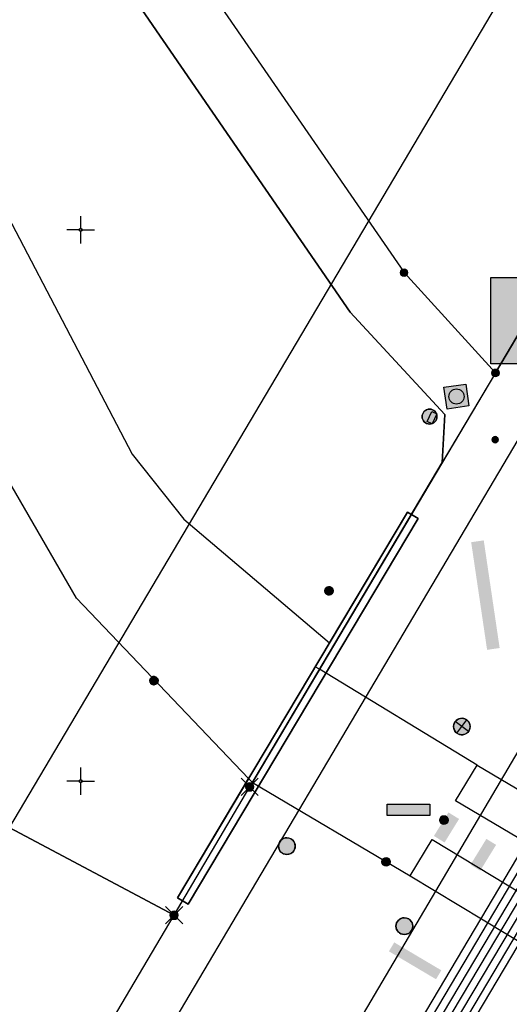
# Model space of a CAD drawing. Header units: metres. Extents: x 2695560 to 2696939, y 1260491 to 1262050.
# Tile 893 of 1005: x 2696398 to 2696420, y 1261715 to 1261759. Entities that reach past the tile are written whole.
import ezdxf

# ---------------------------------------------------------------- set-up
doc = ezdxf.new("R2010")
doc.units = ezdxf.units.M
doc.linetypes.add('AUSGEZOGEN', pattern=[0])
for name, color, linetype in [('XR$1$AV_Flächen (EO)', 7, 'AUSGEZOGEN'), ('XR$1$AV_Grenzpunkte', 7, 'AUSGEZOGEN'), ('XR$1$AV_Koordinatennetzpunkte', 7, 'AUSGEZOGEN'), ('XR$1$AV_Linien (BB)', 7, 'AUSGEZOGEN'), ('XR$1$AV_Linien (EO)', 7, 'AUSGEZOGEN'), ('XR$1$AV_Waldflächen', 7, 'AUSGEZOGEN'), ('XR$1$AW_LK_Schachtdeckel', 24, 'AUSGEZOGEN'), ('XR$1$AW_LK_Vorflutereinlauf', 24, 'AUSGEZOGEN'), ('XR$1$EW_LK_Bauwerk', 1, 'AUSGEZOGEN'), ('XR$1$EW_LK_Knoten', 1, 'AUSGEZOGEN'), ('XR$1$Liegenschaftsgrenzen', 7, 'AUSGEZOGEN'), ('XR$1$PFAV', 255, 'AUSGEZOGEN'), ('XR$1$PFAW', 255, 'AUSGEZOGEN'), ('XR$1$PFEW', 255, 'AUSGEZOGEN'), ('XR$1$RAEW', 8, 'AUSGEZOGEN'), ('XR$1$RP_Abstandslinie', 7, 'AUSGEZOGEN')]:
    doc.layers.add(name, color=color, linetype=linetype)
pattern_1 = [(0, (2725855, 1291000), (15000, 15000), [15000, -15000]), (90, (2725855, 1291000), (-15000, 15000), [15000, -15000])]

# ---------------------------------------------------------------- blocks, each defined once
blk = doc.blocks.new('COMPLEXOBJECT_712')
at = {"layer": 'XR$1$AV_Linien (BB)', "color": 7, "linetype": 'AUSGEZOGEN', "transparency": 33554687}
blk.add_line((6424.553, 11753.223), (6418.821, 11743.511), dxfattribs=at)
blk = doc.blocks.new('COMPLEXOBJECT_787')
at = {"layer": 'XR$1$AV_Linien (BB)', "color": 7, "linetype": 'AUSGEZOGEN', "transparency": 33554687}
blk.add_lwpolyline([(6376.795, 11796.044), (6380.532, 11787.76), (6391.884, 11777.376), (6401.402, 11767.325), (6414.672, 11748.06), (6418.821, 11743.511)], dxfattribs=at)
blk = doc.blocks.new('COMPLEXOBJECT_797')
at = {"layer": 'XR$1$AV_Linien (BB)', "color": 7, "linetype": 'AUSGEZOGEN', "transparency": 33554687}
blk.add_lwpolyline([(6355.414, 11617.193), (6377.371, 11654.569), (6396.77, 11687.221), (6423.868, 11733.16), (6471.337, 11813.265)], dxfattribs=at)
blk = doc.blocks.new('COMPLEXOBJECT_803')
at = {"layer": 'XR$1$AV_Linien (BB)', "color": 7, "linetype": 'AUSGEZOGEN', "transparency": 33554687}
blk.add_line((6427.466, 11753.377), (6375.989, 11666.42), dxfattribs=at)
blk = doc.blocks.new('COMPLEXOBJECT_841')
at = {"layer": 'XR$1$AV_Flächen (EO)', "color": 7, "linetype": 'AUSGEZOGEN', "transparency": 33554687}
blk.add_lwpolyline([(6407.621, 11725.118), (6407.79, 11724.941), (6414.945, 11720.702), (6415.945, 11722.349), (6434.192, 11711.332)], dxfattribs=at)
blk = doc.blocks.new('COMPLEXOBJECT_842')
at = {"layer": 'XR$1$AV_Flächen (EO)', "color": 7, "linetype": 'AUSGEZOGEN', "transparency": 33554687}
blk.add_lwpolyline([(6435.366, 11713.249), (6417.015, 11724.112), (6417.998, 11725.731), (6410.84, 11730.076), (6410.647, 11730.19)], dxfattribs=at)
blk = doc.blocks.new('COMPLEXOBJECT_1066')
at = {"layer": 'XR$1$AV_Linien (EO)', "color": 7, "linetype": 'AUSGEZOGEN', "transparency": 33554687}
blk.add_line((6417.998, 11725.731), (6436.176, 11714.879), dxfattribs=at)
blk = doc.blocks.new('COMPLEXOBJECT_1067')
at = {"layer": 'XR$1$AV_Linien (EO)', "color": 7, "linetype": 'AUSGEZOGEN', "transparency": 33554687}
blk.add_line((6414.945, 11720.702), (6433.342, 11709.607), dxfattribs=at)
blk = doc.blocks.new('COMPLEXOBJECT_1220')
at = {"layer": 'XR$1$Liegenschaftsgrenzen', "color": 7, "linetype": 'AUSGEZOGEN', "transparency": 33554687}
blk.add_lwpolyline([(6376.795, 11796.044), (6380.532, 11787.76), (6391.884, 11777.376), (6401.402, 11767.325), (6414.672, 11748.06), (6418.821, 11743.511)], dxfattribs=at)
blk = doc.blocks.new('COMPLEXOBJECT_1244')
at = {"layer": 'XR$1$Liegenschaftsgrenzen', "color": 7, "linetype": 'AUSGEZOGEN', "transparency": 33554687}
blk.add_lwpolyline([(6473.637, 11812.402), (6446.14, 11765.91), (6414.59, 11712.76), (6385.75, 11664.13), (6360.446, 11621.54)], dxfattribs=at)
blk = doc.blocks.new('COMPLEXOBJECT_1417')
at = {"layer": 'XR$1$Liegenschaftsgrenzen', "color": 7, "linetype": 'AUSGEZOGEN', "transparency": 33554687}
blk.add_line((6418.821, 11743.511), (6424.553, 11753.223), dxfattribs=at)
blk = doc.blocks.new('BAV15')
at = {"layer": 'XR$1$PFAV', "transparency": 33554687}
blk.add_hatch(color=7, dxfattribs=at).paths.add_polyline_path([(0.5, 0), (0.49, 0.1), (0.46, 0.2), (0.41, 0.29), (0.34, 0.36), (0.26, 0.42), (0.17, 0.47), (0.08, 0.49), (-0.03, 0.5), (-0.13, 0.48), (-0.22, 0.45), (-0.31, 0.4), (-0.38, 0.33), (-0.44, 0.24), (-0.48, 0.15), (-0.5, 0.05), (-0.5, -0.05), (-0.48, -0.15), (-0.44, -0.24), (-0.38, -0.33), (-0.31, -0.4), (-0.22, -0.45), (-0.13, -0.48), (-0.03, -0.5), (0.08, -0.49), (0.17, -0.47), (0.26, -0.42), (0.34, -0.36), (0.41, -0.29), (0.46, -0.2), (0.49, -0.1)])
at = {"color": 7, "transparency": 33554687}
for start, end in [(90, 270), (270, 90)]:
    blk.add_arc((0, 0), 0.5, start, end, dxfattribs=at)
at = {"layer": 'XR$1$PFAV', "transparency": 33554687}
blk.add_circle((0, 0), 0.5, dxfattribs=at)
blk = doc.blocks.new('BWAV19')
at = {"layer": 'XR$1$PFAV', "transparency": 33554687}
blk.add_hatch(color=7, dxfattribs=at).paths.add_polyline_path([(0, 0.24), (-0.024, 0.239), (-0.048, 0.235), (-0.072, 0.229), (-0.095, 0.221), (-0.116, 0.21), (-0.137, 0.197), (-0.156, 0.182), (-0.174, 0.165), (-0.19, 0.147), (-0.204, 0.127), (-0.215, 0.106), (-0.225, 0.083), (-0.232, 0.06), (-0.237, 0.036), (-0.24, 0.012), (-0.24, -0.012), (-0.237, -0.036), (-0.232, -0.06), (-0.225, -0.083), (-0.215, -0.106), (-0.204, -0.127), (-0.19, -0.147), (-0.174, -0.165), (-0.156, -0.182), (-0.137, -0.197), (-0.116, -0.21), (-0.095, -0.221), (-0.072, -0.229), (-0.048, -0.235), (-0.024, -0.239), (0, -0.24), (0.024, -0.239), (0.048, -0.235), (0.072, -0.229), (0.095, -0.221), (0.116, -0.21), (0.137, -0.197), (0.156, -0.182), (0.174, -0.165), (0.19, -0.147), (0.204, -0.127), (0.215, -0.106), (0.225, -0.083), (0.232, -0.06), (0.237, -0.036), (0.24, -0.012), (0.24, 0.012), (0.237, 0.036), (0.232, 0.06), (0.225, 0.083), (0.215, 0.106), (0.204, 0.127), (0.19, 0.147), (0.174, 0.165), (0.156, 0.182), (0.137, 0.197), (0.116, 0.21), (0.095, 0.221), (0.072, 0.229), (0.048, 0.235), (0.024, 0.239)])
at = {"color": 7, "transparency": 33554687}
for p, q in [((-0.5, 0.5), (-0.17, 0.17)), ((0.17, 0.17), (0.5, 0.5)), ((-0.5, -0.5), (-0.17, -0.17)), ((0.17, -0.17), (0.5, -0.5))]:
    blk.add_line(p, q, dxfattribs=at)
for start, end in [(90, 270), (270, 90)]:
    blk.add_arc((0, 0), 0.24, start, end, dxfattribs=at)
blk = doc.blocks.new('BAV2041')
at = {"color": 7, "transparency": 33554687}
for p, q in [((0, 0.5), (0, 0.05)), ((-0.05, 0), (-0.5, 0)), ((0.05, 0), (0.5, 0)), ((0, -0.05), (0, -0.5))]:
    blk.add_line(p, q, dxfattribs=at)
blk.add_circle((0, 0), 0.05, dxfattribs=at)
for start, end in [(90, 270), (270, 90)]:
    blk.add_arc((0, 0), 0.05, start, end, dxfattribs=at)
blk = doc.blocks.new('BAW2081')
at = {"layer": 'XR$1$PFAW', "transparency": 33554687}
blk.add_hatch(color=7, dxfattribs=at).paths.add_polyline_path([(0.5, 0), (0.49, 0.1), (0.46, 0.2), (0.41, 0.29), (0.34, 0.36), (0.26, 0.42), (0.17, 0.47), (0.08, 0.49), (-0.03, 0.5), (-0.13, 0.48), (-0.22, 0.45), (-0.31, 0.4), (-0.38, 0.33), (-0.44, 0.24), (-0.48, 0.15), (-0.5, 0.05), (-0.5, -0.05), (-0.48, -0.15), (-0.44, -0.24), (-0.38, -0.33), (-0.31, -0.4), (-0.22, -0.45), (-0.13, -0.48), (-0.03, -0.5), (0.08, -0.49), (0.17, -0.47), (0.26, -0.42), (0.34, -0.36), (0.41, -0.29), (0.46, -0.2), (0.49, -0.1)])
at = {"transparency": 33554687}
blk.add_line((-0.43, -0.25), (0, 0), dxfattribs=at)
blk.add_lwpolyline([(0, 0.5), (0, 0), (0.43, -0.25)], dxfattribs=at)
for start, end in [(90, 180), (180, 270), (0, 90), (270, 0)]:
    blk.add_arc((0, 0), 0.5, start, end, dxfattribs=at)
at = {"layer": 'XR$1$PFAW', "transparency": 33554687}
blk.add_circle((0, 0), 0.5, dxfattribs=at)
blk = doc.blocks.new('BAW2087')
at = {"lineweight": 25, "true_color": 0x000000, "transparency": 33554687}
h = blk.add_hatch(color=18, dxfattribs=at)
h.paths.add_polyline_path([(-0.5, 0.5), (-0.5, -0.5), (0.5, -0.5), (0.5, 0.5)])
h.paths.add_polyline_path([(0.337, -0.069), (0.316, -0.136), (0.282, -0.196), (0.237, -0.249), (0.182, -0.292), (0.119, -0.322), (0.052, -0.34), (-0.017, -0.343), (-0.086, -0.333), (-0.151, -0.309), (-0.21, -0.272), (-0.261, -0.224), (-0.301, -0.167), (-0.328, -0.103), (-0.342, -0.035), (-0.342, 0.035), (-0.328, 0.103), (-0.301, 0.167), (-0.261, 0.224), (-0.21, 0.272), (-0.151, 0.309), (-0.086, 0.333), (-0.017, 0.343), (0.052, 0.34), (0.119, 0.322), (0.182, 0.292), (0.237, 0.249), (0.282, 0.196), (0.316, 0.136), (0.337, 0.069), (0.344, 0)], flags=16)
at = {"layer": 'XR$1$PFAW', "lineweight": 25, "transparency": 33554687}
blk.add_hatch(color=7, dxfattribs=at).paths.add_polyline_path([(0.344, 0), (0.337, 0.069), (0.316, 0.136), (0.282, 0.196), (0.237, 0.249), (0.182, 0.292), (0.119, 0.322), (0.052, 0.34), (-0.017, 0.343), (-0.086, 0.333), (-0.151, 0.309), (-0.21, 0.272), (-0.261, 0.224), (-0.301, 0.167), (-0.328, 0.103), (-0.342, 0.035), (-0.342, -0.035), (-0.328, -0.103), (-0.301, -0.167), (-0.261, -0.224), (-0.21, -0.272), (-0.151, -0.309), (-0.086, -0.333), (-0.017, -0.343), (0.052, -0.34), (0.119, -0.322), (0.182, -0.292), (0.237, -0.249), (0.282, -0.196), (0.316, -0.136), (0.337, -0.069)])
at = {"lineweight": 25, "transparency": 33554687}
for p, q in [((-0.5, 0.5, 0.993), (0.5, 0.5, 0.993)), ((-0.5, -0.5, 0.993), (-0.5, 0.5, 0.993)), ((0.5, 0.5, 0.993), (0.5, -0.5, 0.993)), ((0.5, -0.5, 0.993), (-0.5, -0.5, 0.993))]:
    blk.add_line(p, q, dxfattribs=at)
blk.add_circle((0, 0), 0.344, dxfattribs=at)
at = {"layer": 'XR$1$PFAW', "lineweight": 25, "transparency": 33554687}
blk.add_line((-0.5, 0.5), (0.5, 0.5), dxfattribs=at)
at = {"layer": 'XR$1$PFAW', "color": 31, "lineweight": 25, "transparency": 33554687}
for p, q in [((-0.5, -0.5), (-0.5, 0.5)), ((0.5, 0.5), (0.5, -0.5)), ((0.5, -0.5), (-0.5, -0.5))]:
    blk.add_line(p, q, dxfattribs=at)
at = {"layer": 'XR$1$PFAW', "lineweight": 25, "transparency": 33554687}
blk.add_circle((0, 0), 0.344, dxfattribs=at)
blk = doc.blocks.new('BAW2088')
at = {"layer": 'XR$1$PFAW', "transparency": 33554687}
blk.add_hatch(color=253, dxfattribs=at).paths.add_polyline_path([(0.51, 0), (0.5, 0.101), (0.47, 0.197), (0.421, 0.286), (0.355, 0.362), (0.275, 0.424), (0.184, 0.469), (0.086, 0.494), (-0.015, 0.499), (-0.115, 0.484), (-0.21, 0.449), (-0.296, 0.395), (-0.369, 0.326), (-0.427, 0.243), (-0.467, 0.15), (-0.487, 0.051), (-0.487, -0.051), (-0.467, -0.15), (-0.427, -0.243), (-0.369, -0.326), (-0.296, -0.395), (-0.21, -0.449), (-0.115, -0.484), (-0.015, -0.499), (0.086, -0.494), (0.184, -0.469), (0.275, -0.424), (0.355, -0.362), (0.421, -0.286), (0.47, -0.197), (0.5, -0.101)])
at = {"transparency": 33554687}
for start, end in [(91.19481, 268.80519), (268.80519, 91.19481)]:
    blk.add_arc((0.01, 0), 0.5, start, end, dxfattribs=at)
at = {"layer": 'XR$1$PFAW', "transparency": 33554687}
blk.add_circle((0.01, 0), 0.5, dxfattribs=at)
blk = doc.blocks.new('BEWLP2597')
at = {"layer": 'XR$1$PFEW', "transparency": 33554687}
blk.add_hatch(color=7, dxfattribs=at).paths.add_polyline_path([(-0.5, 0), (-0.497, -0.051), (-0.49, -0.101), (-0.477, -0.15), (-0.459, -0.197), (-0.437, -0.243), (-0.41, -0.286), (-0.379, -0.326), (-0.344, -0.362), (-0.306, -0.395), (-0.264, -0.424), (-0.22, -0.449), (-0.174, -0.469), (-0.125, -0.484), (-0.076, -0.494), (-0.025, -0.499), (0.025, -0.499), (0.076, -0.494), (0.125, -0.484), (0.174, -0.469), (0.22, -0.449), (0.264, -0.424), (0.306, -0.395), (0.344, -0.362), (0.379, -0.326), (0.41, -0.286), (0.437, -0.243), (0.459, -0.197), (0.477, -0.15), (0.49, -0.101), (0.497, -0.051), (0.5, 0), (0.497, 0.051), (0.49, 0.101), (0.477, 0.15), (0.459, 0.197), (0.437, 0.243), (0.41, 0.286), (0.379, 0.326), (0.344, 0.362), (0.306, 0.395), (0.264, 0.424), (0.22, 0.449), (0.174, 0.469), (0.125, 0.484), (0.076, 0.494), (0.025, 0.499), (-0.025, 0.499), (-0.076, 0.494), (-0.125, 0.484), (-0.174, 0.469), (-0.22, 0.449), (-0.264, 0.424), (-0.306, 0.395), (-0.344, 0.362), (-0.379, 0.326), (-0.41, 0.286), (-0.437, 0.243), (-0.459, 0.197), (-0.477, 0.15), (-0.49, 0.101), (-0.497, 0.051)])
at = {"color": 1, "transparency": 33554687}
for start, end in [(90, 180), (0, 90), (180, 270), (270, 0)]:
    blk.add_arc((0, 0), 0.5, start, end, dxfattribs=at)
at = {"layer": 'XR$1$PFEW', "transparency": 33554687}
blk.add_circle((0, 0), 0.5, dxfattribs=at)
blk = doc.blocks.new('BEWLP2549_S')
at = {"layer": 'XR$1$PFEW', "transparency": 33554687}
blk.add_hatch(color=7, dxfattribs=at).paths.add_polyline_path([(0.5, 0), (0.49, 0.101), (0.459, 0.197), (0.41, 0.286), (0.344, 0.362), (0.264, 0.424), (0.174, 0.469), (0.076, 0.494), (-0.025, 0.499), (-0.125, 0.484), (-0.22, 0.449), (-0.306, 0.395), (-0.379, 0.326), (-0.437, 0.243), (-0.477, 0.15), (-0.497, 0.051), (-0.497, -0.051), (-0.477, -0.15), (-0.437, -0.243), (-0.379, -0.326), (-0.306, -0.395), (-0.22, -0.449), (-0.125, -0.484), (-0.025, -0.499), (0.076, -0.494), (0.174, -0.469), (0.264, -0.424), (0.344, -0.362), (0.41, -0.286), (0.459, -0.197), (0.49, -0.101)])
at = {"color": 1, "transparency": 33554687}
for p, q in [((0.354, -0.354), (-0.354, 0.354)), ((-0.354, -0.354), (0.354, 0.354))]:
    blk.add_line(p, q, dxfattribs=at)
for start, end in [(91.38095, 268.61905), (268.61905, 91.38095)]:
    blk.add_arc((0, 0), 0.5, start, end, dxfattribs=at)
at = {"layer": 'XR$1$PFEW', "transparency": 33554687}
blk.add_circle((0, 0), 0.5, dxfattribs=at)
blk = doc.blocks.new('BEWLP2514')
at = {"layer": 'XR$1$PFEW', "transparency": 33554687}
blk.add_hatch(color=7, dxfattribs=at).paths.add_polyline_path([(0.5, 0), (-0.5, 0), (-0.5, -0.5), (0.5, -0.5)])
at = {"color": 1, "transparency": 33554687}
blk.add_lwpolyline([(-0.5, 0), (0.5, 0), (0.5, -0.5), (-0.5, -0.5), (-0.5, 0)], close=True, dxfattribs=at)
at = {"layer": 'XR$1$PFEW', "transparency": 33554687}
for p, q in [((-0.5, -0.5), (-0.5, 0)), ((-0.5, 0), (0.5, 0)), ((0.5, 0), (0.5, -0.5)), ((0.5, -0.5), (-0.5, -0.5))]:
    blk.add_line(p, q, dxfattribs=at)
blk = doc.blocks.new('BEW957')
at = {"layer": 'XR$1$RAEW', "transparency": 33554687}
blk.add_hatch(color=1, dxfattribs=at).paths.add_polyline_path([(-0.5, 0), (-0.5, -0.05), (-0.49, -0.1), (-0.48, -0.15), (-0.46, -0.2), (-0.44, -0.24), (-0.41, -0.29), (-0.38, -0.33), (-0.34, -0.36), (-0.31, -0.4), (-0.26, -0.42), (-0.22, -0.45), (-0.17, -0.47), (-0.13, -0.48), (-0.08, -0.49), (-0.03, -0.5), (0.03, -0.5), (0.08, -0.49), (0.13, -0.48), (0.17, -0.47), (0.22, -0.45), (0.26, -0.42), (0.31, -0.4), (0.34, -0.36), (0.38, -0.33), (0.41, -0.29), (0.44, -0.24), (0.46, -0.2), (0.48, -0.15), (0.49, -0.1), (0.5, -0.05), (0.5, 0), (0.5, 0.05), (0.49, 0.1), (0.48, 0.15), (0.46, 0.2), (0.44, 0.24), (0.41, 0.29), (0.38, 0.33), (0.34, 0.36), (0.31, 0.4), (0.26, 0.42), (0.22, 0.45), (0.17, 0.47), (0.13, 0.48), (0.08, 0.49), (0.03, 0.5), (-0.03, 0.5), (-0.08, 0.49), (-0.13, 0.48), (-0.17, 0.47), (-0.22, 0.45), (-0.26, 0.42), (-0.31, 0.4), (-0.34, 0.36), (-0.38, 0.33), (-0.41, 0.29), (-0.44, 0.24), (-0.46, 0.2), (-0.48, 0.15), (-0.49, 0.1), (-0.5, 0.05)])
at = {"color": 1, "transparency": 33554687}
for start, end in [(90, 180), (180, 270), (0, 90), (270, 0)]:
    blk.add_arc((0, 0), 0.5, start, end, dxfattribs=at)
at = {"layer": 'XR$1$RAEW', "color": 1, "transparency": 33554687}
blk.add_circle((0, 0), 0.5, dxfattribs=at)
blk = doc.blocks.new('COMPLEXOBJECT_2824')
at = {"layer": 'XR$1$RP_Abstandslinie', "color": 7, "linetype": 'AUSGEZOGEN', "transparency": 33554687}
blk.add_lwpolyline([(6236.592, 11778.146), (6266.222, 11771.218), (6315.552, 11767.865), (6349.71, 11768.352), (6373.012, 11752.963), (6389.051, 11726.98), (6404.24, 11718.92), (6407.67, 11724.74), (6416.409, 11739.451), (6416.529, 11741.621), (6412.226, 11746.271), (6399.103, 11765.344), (6389.689, 11775.241), (6378.101, 11785.971), (6346.801, 11800.923), (6338.215, 11801.759)], dxfattribs=at)

msp = doc.modelspace()

# ---------------------------------------------------------------- hatches: boundary and pattern name
at = {"transparency": 33554687}
for points in [[(2696419.578, 1261747.643), (2696419.578, 1261743.741), (2696423.449, 1261743.741), (2696423.449, 1261747.643)], [(2696419.259, 1261735.729), (2696418.689, 1261735.645), (2696419.411, 1261730.763), (2696419.981, 1261730.847)], [(2696414.884, 1261723.763), (2696414.884, 1261723.246), (2696416.81, 1261723.246), (2696416.81, 1261723.763)], [(2696416.999, 1261722.324), (2696417.481, 1261722.027), (2696418.139, 1261723.094), (2696417.657, 1261723.391)], [(2696418.658, 1261721.018), (2696419.099, 1261720.747), (2696419.82, 1261721.92), (2696419.379, 1261722.191)], [(2696415.197, 1261717.497), (2696414.957, 1261717.091), (2696417.095, 1261715.825), (2696417.335, 1261716.231)]]:
    msp.add_hatch(color=7, dxfattribs=at).paths.add_polyline_path(points)
at = {"layer": 'XR$1$AV_Waldflächen', "transparency": 33554687}
h = msp.add_hatch(dxfattribs=at)
h.set_pattern_fill('MUSTER', scale=15000, style=0, pattern_type=2)
h.set_pattern_definition(pattern_1)
h.paths.add_polyline_path([(2696417.379, 1261739.261), (2696417.499, 1261741.431), (2696413.196, 1261746.081), (2696400.073, 1261765.154), (2696390.659, 1261775.051), (2696379.071, 1261785.781), (2696347.771, 1261800.733), (2696339.185, 1261801.569), (2696338.558, 1261801.624), (2696337.931, 1261801.675), (2696337.304, 1261801.72), (2696336.676, 1261801.762), (2696336.048, 1261801.798), (2696335.42, 1261801.83), (2696334.791, 1261801.857), (2696334.163, 1261801.88), (2696333.534, 1261801.897), (2696332.905, 1261801.91), (2696332.276, 1261801.919), (2696331.647, 1261801.923), (2696331.018, 1261801.922), (2696330.389, 1261801.916), (2696329.76, 1261801.906), (2696329.131, 1261801.891), (2696328.502, 1261801.871), (2696327.873, 1261801.847), (2696327.245, 1261801.818), (2696326.617, 1261801.784), (2696325.989, 1261801.746), (2696325.361, 1261801.703), (2696324.734, 1261801.656), (2696324.107, 1261801.603), (2696323.481, 1261801.546), (2696322.854, 1261801.485), (2696322.229, 1261801.418), (2696321.604, 1261801.348), (2696320.979, 1261801.272), (2696320.355, 1261801.192), (2696319.732, 1261801.107), (2696292.857, 1261797.301), (2696291.878, 1261797.16), (2696290.898, 1261797.035), (2696289.915, 1261796.924), (2696288.931, 1261796.829), (2696287.946, 1261796.748), (2696286.959, 1261796.682), (2696285.972, 1261796.632), (2696284.984, 1261796.596), (2696283.995, 1261796.576), (2696283.006, 1261796.57), (2696282.018, 1261796.58), (2696281.029, 1261796.605), (2696280.041, 1261796.645), (2696279.054, 1261796.7), (2696278.068, 1261796.769), (2696277.083, 1261796.854), (2696276.099, 1261796.954), (2696275.117, 1261797.069), (2696274.137, 1261797.199), (2696273.159, 1261797.344), (2696272.183, 1261797.503), (2696271.21, 1261797.678), (2696270.24, 1261797.867), (2696269.272, 1261798.071), (2696268.308, 1261798.29), (2696267.347, 1261798.524), (2696266.39, 1261798.772), (2696265.437, 1261799.034), (2696264.488, 1261799.311), (2696263.543, 1261799.603), (2696262.603, 1261799.909), (2696183.472, 1261826.283), (2696166.928, 1261830.638), (2696165.687, 1261830.964), (2696165.652, 1261830.967), (2696165.617, 1261830.969), (2696165.582, 1261830.969), (2696165.546, 1261830.967), (2696165.511, 1261830.964), (2696165.477, 1261830.959), (2696165.442, 1261830.952), (2696165.408, 1261830.944), (2696165.374, 1261830.934), (2696165.341, 1261830.922), (2696165.308, 1261830.909), (2696165.276, 1261830.894), (2696165.245, 1261830.878), (2696165.215, 1261830.86), (2696165.185, 1261830.841), (2696165.156, 1261830.82), (2696165.129, 1261830.798), (2696165.102, 1261830.775), (2696165.077, 1261830.751), (2696165.053, 1261830.725), (2696165.03, 1261830.698), (2696165.009, 1261830.67), (2696164.989, 1261830.641), (2696164.97, 1261830.612), (2696164.952, 1261830.581), (2696164.937, 1261830.55), (2696164.922, 1261830.517), (2696164.91, 1261830.485), (2696164.898, 1261830.451), (2696164.889, 1261830.417), (2696164.881, 1261830.383), (2696163.008, 1261821.127), (2696207.017, 1261809.602), (2696247.41, 1261796.642), (2696249.164, 1261796.088), (2696253.434, 1261794.73), (2696273.313, 1261788.406), (2696288.792, 1261786.678), (2696303.455, 1261788.02), (2696336.457, 1261790.442), (2696350.947, 1261790.143), (2696363.665, 1261786.194), (2696374.532, 1261779.718), (2696387.766, 1261765.926), (2696394.839, 1261755.811), (2696403.303, 1261739.636), (2696405.65, 1261736.691), (2696412.262, 1261731.081), (2696415.801, 1261737.014), (2696415.98, 1261736.906)], flags=0)
h = msp.add_hatch(dxfattribs=at)
h.set_pattern_fill('MUSTER', scale=15000, style=0, pattern_type=2)
h.set_pattern_definition(pattern_1)
h.paths.add_polyline_path([(2696170.78, 1261789.208), (2696172.069, 1261792.085), (2696175.722, 1261800.239), (2696189.058, 1261795.434), (2696203.28, 1261790.309), (2696237.562, 1261777.956), (2696267.192, 1261771.028), (2696297.097, 1261768.995), (2696316.522, 1261767.675), (2696350.68, 1261768.162), (2696370.523, 1261755.058), (2696373.982, 1261752.773), (2696390.021, 1261726.79), (2696405.21, 1261718.73), (2696405.594, 1261719.381), (2696405.364, 1261719.518), (2696408.591, 1261724.928), (2696400.781, 1261733.112), (2696389.528, 1261752.551), (2696383.47, 1261761.804), (2696369.926, 1261774.685), (2696360.14, 1261779.969), (2696349.441, 1261782.831), (2696337.092, 1261783.774), (2696303.545, 1261780.118), (2696288.924, 1261780.333), (2696271.399, 1261782.436), (2696245.838, 1261790.697), (2696231.101, 1261795.428), (2696205.16, 1261803.822), (2696161.744, 1261814.888), (2696160.221, 1261807.367), (2696165.79, 1261795.28), (2696166.98, 1261791.56)], flags=0)

# ---------------------------------------------------------------- linework, layer by layer
at = {"color": 24, "lineweight": -3, "transparency": 33554687}
for points in [[(2696419.578, 1261747.643), (2696423.449, 1261747.643), (2696423.449, 1261743.741), (2696419.578, 1261743.741), (2696419.578, 1261747.643)], [(2696414.884, 1261723.763), (2696416.81, 1261723.763), (2696416.81, 1261723.246), (2696414.884, 1261723.246), (2696414.884, 1261723.763)]]:
    msp.add_lwpolyline(points, close=True, dxfattribs=at)
at = {"layer": 'XR$1$AV_Flächen (EO)', "color": 7, "linetype": 'AUSGEZOGEN', "transparency": 33554687}
msp.add_line((2696411.617, 1261730), (2696408.591, 1261724.928), dxfattribs=at)
msp.add_lwpolyline([(2696405.364, 1261719.518), (2696405.844, 1261719.231), (2696416.282, 1261736.727), (2696415.801, 1261737.014), (2696405.364, 1261719.518)], close=True, dxfattribs=at)
at = {"layer": 'XR$1$AV_Linien (BB)', "color": 7, "linetype": 'AUSGEZOGEN', "transparency": 33554687}
for p, q in [((2696419.791, 1261743.321), (2696417.379, 1261739.261)), ((2696412.262, 1261731.081), (2696408.591, 1261724.928)), ((2696399.887, 1261709.75), (2696405.21, 1261718.73))]:
    msp.add_line(p, q, dxfattribs=at)
for points in [[(2696163.008, 1261821.127), (2696207.017, 1261809.602), (2696247.41, 1261796.642), (2696249.164, 1261796.088), (2696253.434, 1261794.73), (2696273.313, 1261788.406), (2696288.792, 1261786.678), (2696303.455, 1261788.02), (2696336.457, 1261790.442), (2696350.947, 1261790.143), (2696363.665, 1261786.194), (2696374.532, 1261779.718), (2696387.766, 1261765.926), (2696394.839, 1261755.811), (2696403.303, 1261739.636), (2696405.65, 1261736.691), (2696412.262, 1261731.081)], [(2696408.591, 1261724.928), (2696400.781, 1261733.112), (2696389.528, 1261752.551), (2696383.47, 1261761.804), (2696369.926, 1261774.685), (2696360.14, 1261779.969), (2696349.441, 1261782.831), (2696337.092, 1261783.774), (2696303.545, 1261780.118), (2696288.924, 1261780.333), (2696271.399, 1261782.436), (2696245.838, 1261790.697), (2696231.101, 1261795.428), (2696205.16, 1261803.822), (2696161.744, 1261814.888)], [(2696379.071, 1261785.781), (2696390.659, 1261775.051), (2696400.073, 1261765.154), (2696413.196, 1261746.081), (2696417.499, 1261741.431), (2696417.379, 1261739.261)], [(2696456.821, 1261782.14), (2696447.11, 1261765.72), (2696415.56, 1261712.57), (2696400.95, 1261687.934)], [(2696370.523, 1261755.058), (2696373.982, 1261752.773), (2696390.021, 1261726.79), (2696405.21, 1261718.73)], [(2696412.262, 1261731.081), (2696415.801, 1261737.014), (2696415.98, 1261736.906), (2696417.379, 1261739.261)], [(2696405.21, 1261718.73), (2696405.594, 1261719.381), (2696405.364, 1261719.518), (2696408.591, 1261724.928)]]:
    msp.add_lwpolyline(points, dxfattribs=at)
at = {"layer": 'XR$1$AV_Linien (EO)', "color": 7, "linetype": 'AUSGEZOGEN', "transparency": 33554687}
for p, q in [((2696415.442, 1261708.316), (2696444.869, 1261757.862)), ((2696444.326, 1261757.614), (2696402.074, 1261686.473)), ((2696443.241, 1261757.119), (2696401.743, 1261687.248)), ((2696443.784, 1261757.367), (2696401.908, 1261686.861)), ((2696401.412, 1261688.023), (2696442.156, 1261756.624)), ((2696442.699, 1261756.872), (2696401.578, 1261687.635))]:
    msp.add_line(p, q, dxfattribs=at)
msp.add_lwpolyline([(2696405.364, 1261719.518), (2696415.801, 1261737.014), (2696416.282, 1261736.727), (2696405.844, 1261719.231), (2696405.364, 1261719.518)], close=True, dxfattribs=at)
at = {"layer": 'XR$1$Liegenschaftsgrenzen', "color": 7, "linetype": 'AUSGEZOGEN', "transparency": 33554687}
for p, q in [((2696419.791, 1261743.321), (2696408.64, 1261724.55)), ((2696405.21, 1261718.73), (2696408.64, 1261724.55)), ((2696388.28, 1261690.17), (2696405.21, 1261718.73))]:
    msp.add_line(p, q, dxfattribs=at)
msp.add_lwpolyline([(2696405.21, 1261718.73), (2696390.021, 1261726.79), (2696373.982, 1261752.773), (2696370.523, 1261755.058)], dxfattribs=at)
at = {"layer": 'XR$1$RP_Abstandslinie', "color": 7, "linetype": 'AUSGEZOGEN', "transparency": 33554687}
msp.add_lwpolyline([(2696425.638, 1261912.463), (2696454.49, 1261848.69), (2696449.02, 1261846.21), (2696458.5, 1261825.26), (2696369.73, 1261675.49)], dxfattribs=at)

# ---------------------------------------------------------------- block references
at = {"layer": 'XR$1$AV_Flächen (EO)', "color": 7, "linetype": 'AUSGEZOGEN', "lineweight": -3, "transparency": 33554687}
for name in ['COMPLEXOBJECT_842', 'COMPLEXOBJECT_841']:
    msp.add_blockref(name, (2690000.97, 1249999.81), dxfattribs=at)
at = {"layer": 'XR$1$AV_Grenzpunkte', "color": 7, "linetype": 'AUSGEZOGEN', "lineweight": -3, "transparency": 33554687}
for name, p, xscale, yscale in [('BAV15', (2696415.642, 1261747.87), 0.3249999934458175, 0.3249999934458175), ('BAV15', (2696419.791, 1261743.321), 0.3249999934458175, 0.3249999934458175), ('BWAV19', (2696408.64, 1261724.55), 0.7800000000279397, 0.7800000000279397), ('BWAV19', (2696405.21, 1261718.73), 0.7800000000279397, 0.7800000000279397)]:
    msp.add_blockref(name, p, dxfattribs=dict(at, xscale=xscale, yscale=yscale))
at = {"layer": 'XR$1$AV_Koordinatennetzpunkte', "color": 7, "linetype": 'AUSGEZOGEN', "lineweight": -3, "transparency": 33554687, "xscale": 1.25, "yscale": 1.25}
for p in [(2696400.97, 1261749.81), (2696400.97, 1261724.81)]:
    msp.add_blockref('BAV2041', p, dxfattribs=at)
at = {"layer": 'XR$1$AV_Linien (BB)', "color": 7, "linetype": 'AUSGEZOGEN', "lineweight": -3, "transparency": 33554687}
for name in ['COMPLEXOBJECT_712', 'COMPLEXOBJECT_803', 'COMPLEXOBJECT_797', 'COMPLEXOBJECT_787']:
    msp.add_blockref(name, (2690000.97, 1249999.81), dxfattribs=at)
at = {"layer": 'XR$1$AV_Linien (EO)', "color": 7, "linetype": 'AUSGEZOGEN', "lineweight": -3, "transparency": 33554687}
for name in ['COMPLEXOBJECT_1066', 'COMPLEXOBJECT_1067']:
    msp.add_blockref(name, (2690000.97, 1249999.81), dxfattribs=at)
at = {"layer": 'XR$1$AW_LK_Schachtdeckel', "color": 24, "linetype": 'AUSGEZOGEN', "lineweight": -3, "transparency": 33554687, "rotation": 278.364746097}
msp.add_blockref('BAW2087', (2696418.02, 1261742.25), dxfattribs=at)
at = {"layer": 'XR$1$AW_LK_Schachtdeckel', "color": 24, "linetype": 'AUSGEZOGEN', "lineweight": -3, "transparency": 33554687}
for name, p, xscale, yscale in [('BAW2081', (2696417.45, 1261723.041), 0.3749999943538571, 0.3749999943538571), ('BAW2088', (2696410.32, 1261721.863), 0.7578193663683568, 0.7578193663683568), ('BAW2088', (2696415.649, 1261718.235), 0.7578193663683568, 0.7578193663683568)]:
    msp.add_blockref(name, p, dxfattribs=dict(at, xscale=xscale, yscale=yscale))
at = {"layer": 'XR$1$AW_LK_Vorflutereinlauf', "color": 24, "linetype": 'AUSGEZOGEN', "lineweight": -3, "transparency": 33554687, "yscale": 0.3749999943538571}
for p, xscale, rotation in [((2696412.24, 1261733.44), 0.3749999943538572, 30.000128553), ((2696404.296, 1261729.369), 0.3749999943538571, 329.392811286)]:
    msp.add_blockref('BAW2081', p, dxfattribs=dict(at, xscale=xscale, rotation=rotation))
at = {"layer": 'XR$1$AW_LK_Vorflutereinlauf', "color": 24, "linetype": 'AUSGEZOGEN', "lineweight": -3, "transparency": 33554687, "xscale": 0.3749999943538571, "yscale": 0.3749999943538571}
msp.add_blockref('BAW2081', (2696414.83, 1261721.15), dxfattribs=at)
at = {"layer": 'XR$1$EW_LK_Bauwerk', "color": 1, "linetype": 'AUSGEZOGEN', "lineweight": -3, "transparency": 33554687, "xscale": 0.6749999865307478, "yscale": 0.6749999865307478}
msp.add_blockref('BEWLP2597', (2696416.799, 1261741.342), dxfattribs=at)
at = {"layer": 'XR$1$EW_LK_Knoten', "color": 1, "linetype": 'AUSGEZOGEN', "lineweight": -3, "transparency": 33554687}
for name, p, xscale, yscale, rotation in [('BEWLP2514', (2696416.799, 1261741.342), 0.5, 0.5, 65.21039999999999), ('BEWLP2549_S', (2696418.265, 1261727.286), 0.7499999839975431, 0.7499999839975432, 7.665300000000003)]:
    msp.add_blockref(name, p, dxfattribs=dict(at, xscale=xscale, yscale=yscale, rotation=rotation))
at = {"layer": 'XR$1$EW_LK_Knoten', "color": 1, "linetype": 'AUSGEZOGEN', "lineweight": -3, "transparency": 33554687, "xscale": 0.2749999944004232, "yscale": 0.2749999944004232}
msp.add_blockref('BEW957', (2696419.777, 1261740.295), dxfattribs=at)
at = {"layer": 'XR$1$Liegenschaftsgrenzen', "color": 7, "linetype": 'AUSGEZOGEN', "lineweight": -3, "transparency": 33554687}
for name in ['COMPLEXOBJECT_1417', 'COMPLEXOBJECT_1244', 'COMPLEXOBJECT_1220']:
    msp.add_blockref(name, (2690000.97, 1249999.81), dxfattribs=at)
at = {"layer": 'XR$1$RP_Abstandslinie', "color": 7, "linetype": 'AUSGEZOGEN', "lineweight": -3, "transparency": 33554687}
msp.add_blockref('COMPLEXOBJECT_2824', (2690000.97, 1249999.81), dxfattribs=at)

doc.saveas('drawing.dxf')
